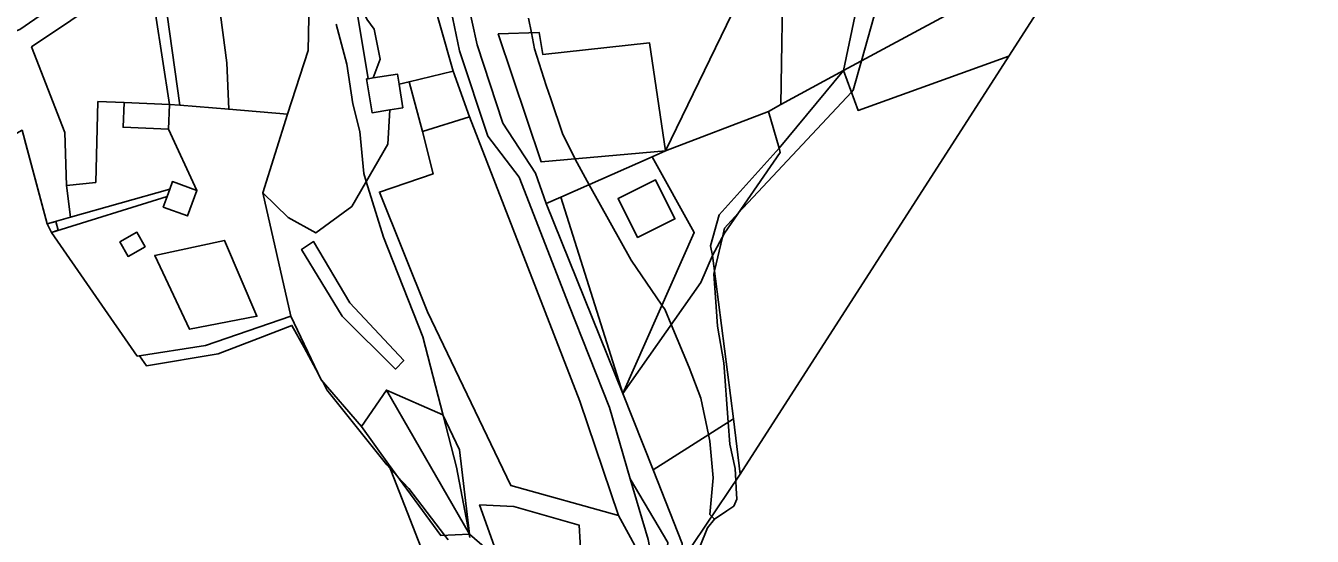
# Model space of a CAD drawing. Extents: x -477304 to -465429, y -1159113 to -1149210.
# Drawn here: x -473482.7 to -473125.3, y -1152741 to -1152599.3 of the extents above; entities that cross this region are included whole.
import ezdxf

# ---------------------------------------------------------------- set-up
doc = ezdxf.new("R2010")
doc.units = 0
for name, color, linetype in [('BPEJ_s', 7, 'Continuous'), ('orna_s', 7, 'Continuous'), ('ostatni_s', 7, 'Continuous'), ('PUPFL_s', 7, 'Continuous'), ('trav_porost_s', 7, 'Continuous'), ('voda_s', 7, 'Continuous'), ('zahrada_s', 7, 'Continuous')]:
    doc.layers.add(name, color=color, linetype=linetype)

msp = doc.modelspace()

# ---------------------------------------------------------------- linework, layer by layer
at = {"layer": 'BPEJ_s'}
for points in [[(-473243.45, -1152583.96), (-473250.52, -1152609.01), (-473252.81, -1152617.15), (-473253.32, -1152617.69), (-473284.74, -1152651.36), (-473288.56, -1152655.45), (-473289.16, -1152658.02), (-473291.33, -1152667.34), (-473291.54, -1152668.22), (-473291.07, -1152674.64), (-473290.47, -1152682.69), (-473288.77, -1152692.9), (-473287.53, -1152709.35), (-473287.07, -1152715.46), (-473285.58, -1152722.26), (-473285.41, -1152725.61), (-473285.31, -1152727.68), (-473285.16, -1152730.78), (-473286.01, -1152732.69), (-473287.92, -1152733.99), (-473291.32, -1152736.31), (-473292.1, -1152735.53), (-473292.6, -1152735.03), (-473291.75, -1152724.82), (-473292.6, -1152714.6), (-473292.79, -1152713.74), (-473292.99, -1152712.81), (-473295.16, -1152702.69), (-473298.35, -1152694.18), (-473303.38, -1152682.22), (-473305.16, -1152678.01), (-473305.84, -1152677.02), (-473305.93, -1152676.88), (-473314.52, -1152664.39), (-473326.12, -1152643.42), (-473330.05, -1152636.3), (-473330.09, -1152636.22), (-473333.45, -1152629.49), (-473336.85, -1152619.61), (-473338.14, -1152615.87), (-473341.33, -1152605.66), (-473342.22, -1152601.22), (-473343.03, -1152597.15)], [(-473243.45, -1152583.96), (-473250.52, -1152609.01), (-473252.81, -1152617.15), (-473253.32, -1152617.69), (-473284.74, -1152651.36), (-473288.56, -1152655.45), (-473289.16, -1152658.02), (-473291.33, -1152667.34)], [(-473396.44, -1152598.85), (-473393.46, -1152609.92), (-473391.76, -1152620.98), (-473389.84, -1152628.64), (-473388.78, -1152640.34), (-473388.09, -1152642.55), (-473383.25, -1152658), (-473372.39, -1152685.67), (-473366.73, -1152707.54), (-473363.03, -1152721.84), (-473359.48, -1152740.31), (-473359.45, -1152740.48), (-473359.28, -1152741.36)], [(-473359.28, -1152741.36), (-473359.45, -1152740.48), (-473359.48, -1152740.31), (-473363.03, -1152721.84), (-473366.73, -1152707.54), (-473372.39, -1152685.67), (-473383.25, -1152658), (-473388.09, -1152642.55), (-473388.78, -1152640.34), (-473389.84, -1152628.64), (-473391.76, -1152620.98), (-473393.46, -1152609.92), (-473396.44, -1152598.85)], [(-473343.03, -1152597.15), (-473342.22, -1152601.22), (-473341.33, -1152605.66), (-473338.14, -1152615.87), (-473336.85, -1152619.61), (-473333.45, -1152629.49), (-473330.09, -1152636.22), (-473330.05, -1152636.3), (-473326.12, -1152643.42), (-473314.52, -1152664.39), (-473305.93, -1152676.88), (-473305.84, -1152677.02), (-473305.16, -1152678.01), (-473303.38, -1152682.22), (-473298.35, -1152694.18), (-473295.16, -1152702.69), (-473292.99, -1152712.81), (-473292.79, -1152713.74), (-473292.6, -1152714.6), (-473291.75, -1152724.82), (-473292.6, -1152735.03), (-473292.1, -1152735.53), (-473291.32, -1152736.31), (-473293.24, -1152738.65), (-473295.37, -1152743.97)], [(-473451.05, -1152690.95), (-473451.7, -1152691.05), (-473475.48, -1152656.66), (-473473.64, -1152656.09), (-473474.35, -1152653.6), (-473476.76, -1152654.28), (-473483.04, -1152630.77)], [(-473365.37, -1152742.05), (-473366.35, -1152740.77), (-473376.23, -1152727.8), (-473379.47, -1152724.33), (-473381.4, -1152722.26), (-473382.39, -1152721.2), (-473398.99, -1152700.35), (-473400.26, -1152698.02), (-473400.6, -1152697.63), (-473401.47, -1152695.8), (-473405.37, -1152688.64), (-473408.74, -1152682.48), (-473418.14, -1152686.09), (-473429.21, -1152690.35), (-473449.12, -1152693.74), (-473451.05, -1152690.95), (-473451.7, -1152691.05), (-473475.48, -1152656.66), (-473473.64, -1152656.09), (-473474.35, -1152653.6), (-473476.76, -1152654.28), (-473483.04, -1152630.77)], [(-473291.33, -1152667.34), (-473291.54, -1152668.22), (-473291.07, -1152674.64), (-473290.47, -1152682.69), (-473288.77, -1152692.9), (-473287.53, -1152709.35), (-473287.07, -1152715.46), (-473285.58, -1152722.26), (-473285.41, -1152725.61), (-473285.31, -1152727.68), (-473285.16, -1152730.78), (-473286.01, -1152732.69), (-473287.92, -1152733.99), (-473291.32, -1152736.31), (-473293.24, -1152738.65), (-473295.37, -1152743.97)], [(-473365.37, -1152742.05), (-473366.35, -1152740.77), (-473376.23, -1152727.8), (-473379.47, -1152724.33), (-473381.4, -1152722.26), (-473382.39, -1152721.2), (-473398.99, -1152700.35), (-473400.26, -1152698.02), (-473400.6, -1152697.63), (-473401.47, -1152695.8), (-473405.37, -1152688.64), (-473408.74, -1152682.48), (-473418.14, -1152686.09), (-473429.21, -1152690.35), (-473449.12, -1152693.74), (-473451.05, -1152690.95)]]:
    msp.add_lwpolyline(points, dxfattribs=at)
at = {"layer": 'orna_s'}
for points in [[(-473404.26, -1152606.16), (-473409.91, -1152623.8), (-473426.27, -1152622.47), (-473426.81, -1152609.6), (-473428.99, -1152592.7), (-473435.37, -1152572.76), (-473421.44, -1152580.05), (-473403.87, -1152587.79)], [(-473338.99, -1152607.29), (-473309.42, -1152604.01), (-473304.92, -1152634.06), (-473339.5, -1152637.03), (-473351.41, -1152601.54), (-473340.05, -1152601.14)]]:
    msp.add_lwpolyline(points, close=True, dxfattribs=at)
at = {"layer": 'ostatni_s'}
for points in [[(-473268.17, -1152363.31), (-473280.32, -1152377.43), (-473303.45, -1152415.46), (-473322.37, -1152432.38), (-473341.01, -1152448.06), (-473356.77, -1152465.14), (-473365.75, -1152489.08), (-473375.41, -1152513.2), (-473370.71, -1152563.16), (-473365.42, -1152590.64), (-473362.2, -1152606.24), (-473354.3, -1152629.93), (-473345.6, -1152641.33), (-473331.85, -1152676.76), (-473320.48, -1152705.29), (-473314.8, -1152725.09), (-473309.75, -1152741.94)], [(-473310.15, -1152749.67), (-473318.05, -1152735.26), (-473328.76, -1152703.54), (-473359.43, -1152624.58), (-473363.92, -1152611.91), (-473371.35, -1152585.81)]]:
    msp.add_lwpolyline(points, dxfattribs=at)
for points in [[(-473454.7, -1152535.09), (-473456.15, -1152557.61), (-473450.42, -1152575.01), (-473445.49, -1152580.96), (-473439.82, -1152621.36), (-473442.75, -1152621.12), (-473448.54, -1152583.26), (-473452.54, -1152577.58), (-473459.37, -1152558.07), (-473457.6, -1152534.31), (-473454.47, -1152513.64), (-473448.18, -1152501.18), (-473445.63, -1152504.14), (-473451.17, -1152514.71)], [(-473374.18, -1152585.07), (-473371.35, -1152585.81), (-473363.92, -1152611.91), (-473376.19, -1152614.85), (-473378.97, -1152615.51), (-473379.41, -1152612.71), (-473386.17, -1152613.78), (-473384.19, -1152608.53), (-473385.88, -1152600.2), (-473387.91, -1152597.48), (-473390.25, -1152592.09), (-473385.83, -1152590.17), (-473381.9, -1152592.04), (-473382.47, -1152587.28), (-473377.71, -1152586.71), (-473377.85, -1152585.51)], [(-473387.51, -1152613.99), (-473386.17, -1152613.78), (-473379.41, -1152612.71), (-473378.97, -1152615.51), (-473377.93, -1152622.05), (-473381.52, -1152622.64), (-473386.45, -1152623.46), (-473387.99, -1152614.07)], [(-473276.34, -1152623.06), (-473272.92, -1152621.2), (-473255.52, -1152611.71), (-473273.39, -1152633.27)], [(-473470.25, -1152652.44), (-473471.39, -1152643.69), (-473463.23, -1152642.8), (-473462.61, -1152620.35), (-473455.34, -1152620.59), (-473455.63, -1152627.46), (-473443.04, -1152627.99), (-473435.14, -1152645.05), (-473441.9, -1152642.58), (-473442.65, -1152644.62)], [(-473455.63, -1152627.46), (-473455.34, -1152620.59), (-473442.75, -1152621.12), (-473443.04, -1152627.99)], [(-473359.43, -1152624.58), (-473328.76, -1152703.54), (-473318.05, -1152735.26), (-473347.94, -1152726.98), (-473371.05, -1152678.72), (-473384.43, -1152645.48), (-473369.51, -1152640.43), (-473372.49, -1152628.64)], [(-473308.63, -1152635.73), (-473304.92, -1152634.06), (-473276.34, -1152623.06), (-473273.39, -1152633.27), (-473290.09, -1152651.77), (-473292.44, -1152660.4), (-473291.88, -1152663.1), (-473295.18, -1152670.54), (-473316.85, -1152701.41), (-473296.95, -1152656.69)], [(-473333.99, -1152646.88), (-473308.63, -1152635.73), (-473296.95, -1152656.69), (-473316.85, -1152701.41)], [(-473435.14, -1152645.05), (-473437.72, -1152652.1), (-473444.48, -1152649.63), (-473443.42, -1152646.73), (-473442.65, -1152644.62), (-473441.9, -1152642.58)], [(-473307.74, -1152642.07), (-473302.35, -1152652.94), (-473312.72, -1152658.05), (-473318.11, -1152647.23)], [(-473302.35, -1152652.94), (-473307.74, -1152642.07), (-473318.11, -1152647.23), (-473312.72, -1152658.05)], [(-473476.76, -1152654.28), (-473470.25, -1152652.44), (-473442.65, -1152644.62), (-473443.42, -1152646.73), (-473475.48, -1152656.66)], [(-473333.99, -1152646.88), (-473316.85, -1152701.41), (-473338.1, -1152648.68)], [(-473451.79, -1152656.64), (-473449.52, -1152660.64), (-473454.24, -1152663.32), (-473456.51, -1152659.32)], [(-473308.36, -1152722.56), (-473316.85, -1152701.41), (-473295.18, -1152670.54), (-473291.88, -1152663.1), (-473286.02, -1152708.39)], [(-473366.85, -1152707.3), (-473362.18, -1152717.03), (-473359.38, -1152740.48), (-473382.48, -1152700.47)], [(-473315.65, -1152772.24), (-473307.35, -1152754.74), (-473309.75, -1152741.94), (-473314.8, -1152725.09), (-473304.28, -1152742.75), (-473306.07, -1152761.24)]]:
    msp.add_lwpolyline(points, close=True, dxfattribs=at)
at = {"layer": 'PUPFL_s'}
for points in [[(-473300.42, -1152747.86), (-473284.2, -1152723.81), (-473209.55, -1152607.75), (-473189.2, -1152575.99), (-473169.69, -1152546.26), (-473135.28, -1152493.43), (-473125.76, -1152479.53), (-473124.82, -1152479.18), (-473106.05, -1152536.51), (-473104.17, -1152542.14), (-473083.55, -1152653.86), (-473043.28, -1152739.47), (-473011.45, -1152783.25)], [(-473628.1, -1152783.99), (-473667.69, -1152734.2), (-473660.52, -1152733.12), (-473559.38, -1152673.57), (-473536.96, -1152659.97), (-473518.27, -1152648.83), (-473487.28, -1152630.36), (-473483.7, -1152628.31), (-473476.76, -1152654.28), (-473475.48, -1152656.66), (-473451.7, -1152691.05), (-473432.74, -1152688.04), (-473409.05, -1152679.91), (-473400.6, -1152697.63), (-473389.37, -1152710.56), (-473381.88, -1152721.04), (-473372.17, -1152745.88)]]:
    msp.add_lwpolyline(points, dxfattribs=at)
for points in [[(-473255.52, -1152611.71), (-473248.83, -1152579.9), (-473189.2, -1152575.99)], [(-473251.44, -1152622.78), (-473255.52, -1152611.71), (-473189.2, -1152575.99), (-473209.55, -1152607.75)], [(-473286.02, -1152708.39), (-473291.88, -1152663.1), (-473288.53, -1152656.85), (-473273.09, -1152634.49), (-473273.39, -1152633.27), (-473255.52, -1152611.71), (-473251.44, -1152622.78), (-473209.55, -1152607.75), (-473284.2, -1152723.81)], [(-473291.88, -1152663.1), (-473292.44, -1152660.4), (-473290.09, -1152651.77), (-473273.39, -1152633.27), (-473273.09, -1152634.49), (-473288.53, -1152656.85)], [(-473392.67, -1152676.21), (-473377.65, -1152692.22), (-473379.99, -1152694.62), (-473394.79, -1152679.91), (-473406.05, -1152661.38), (-473402.73, -1152659.22)], [(-473381.88, -1152721.04), (-473389.37, -1152710.56), (-473382.48, -1152700.47), (-473359.38, -1152740.48), (-473367.39, -1152740.81)], [(-473300.42, -1152747.86), (-473300.33, -1152743.04), (-473308.36, -1152722.56), (-473286.02, -1152708.39), (-473284.2, -1152723.81)], [(-473381.88, -1152721.04), (-473367.39, -1152740.81), (-473359.38, -1152740.48), (-473351.13, -1152747.56), (-473344.52, -1152760.98), (-473340.49, -1152778.59), (-473339.87, -1152790.1), (-473331.3, -1152787.03), (-473333.33, -1152790.73), (-473334.29, -1152790.85), (-473338.48, -1152796.77), (-473350.09, -1152780.92), (-473360.01, -1152763.05), (-473372.17, -1152745.88)]]:
    msp.add_lwpolyline(points, close=True, dxfattribs=at)
at = {"layer": 'trav_porost_s'}
for points in [[(-473285.56, -1152572.36), (-473294.61, -1152535.57), (-473293.22, -1152535.44), (-473274.01, -1152539.53), (-473269.87, -1152540.41), (-473272.31, -1152581.29), (-473272.92, -1152621.2), (-473276.34, -1152623.06), (-473304.92, -1152634.06), (-473281.79, -1152586.23)], [(-473272.92, -1152621.2), (-473272.31, -1152581.29), (-473269.87, -1152540.41), (-473250.99, -1152544.43), (-473249.54, -1152568.05), (-473248.83, -1152579.9), (-473255.52, -1152611.71)], [(-473428.99, -1152592.7), (-473426.81, -1152609.6), (-473426.27, -1152622.47), (-473439.82, -1152621.36), (-473445.49, -1152580.96), (-473450.42, -1152575.01), (-473444.35, -1152569.71), (-473435.37, -1152572.76)], [(-473481.04, -1152605.16), (-473471.84, -1152628.92), (-473471.39, -1152643.69), (-473470.25, -1152652.44), (-473476.76, -1152654.28), (-473483.7, -1152628.31), (-473487.28, -1152630.36), (-473495.81, -1152604.92), (-473493.49, -1152603.72), (-473484.32, -1152600.33), (-473480.12, -1152597.44), (-473455.84, -1152580.71), (-473452.54, -1152577.58), (-473448.54, -1152583.26)], [(-473382.47, -1152587.28), (-473381.9, -1152592.04), (-473385.83, -1152590.17), (-473390.25, -1152592.09), (-473387.91, -1152597.48), (-473385.88, -1152600.2), (-473384.19, -1152608.53), (-473386.17, -1152613.78), (-473387.51, -1152613.99), (-473390.67, -1152595.08), (-473397.47, -1152583.22), (-473392.72, -1152579.83), (-473384.77, -1152582.37), (-473374.18, -1152585.07), (-473377.85, -1152585.51), (-473377.71, -1152586.71)], [(-473455.34, -1152620.59), (-473462.61, -1152620.35), (-473463.23, -1152642.8), (-473471.39, -1152643.69), (-473471.84, -1152628.92), (-473481.04, -1152605.16), (-473448.54, -1152583.26), (-473442.75, -1152621.12)], [(-473409.91, -1152623.8), (-473404.26, -1152606.16), (-473403.87, -1152587.79), (-473397.47, -1152583.22), (-473390.67, -1152595.08), (-473387.51, -1152613.99), (-473387.99, -1152614.07), (-473386.45, -1152623.46), (-473381.52, -1152622.64), (-473382.09, -1152632.18), (-473392.09, -1152649.48), (-473402.06, -1152656.81), (-473409.81, -1152652.5), (-473416.79, -1152645.66)], [(-473437.72, -1152652.1), (-473435.14, -1152645.05), (-473443.04, -1152627.99), (-473442.75, -1152621.12), (-473439.82, -1152621.36), (-473426.27, -1152622.47), (-473409.91, -1152623.8), (-473416.79, -1152645.66), (-473409.05, -1152679.91), (-473432.74, -1152688.04), (-473451.7, -1152691.05), (-473475.48, -1152656.66), (-473443.42, -1152646.73), (-473444.48, -1152649.63)], [(-473456.51, -1152659.32), (-473454.24, -1152663.32), (-473449.52, -1152660.64), (-473451.79, -1152656.64)], [(-473446.84, -1152663.04), (-473437.16, -1152683.55), (-473418.47, -1152679.97), (-473427.42, -1152658.89)], [(-473418.47, -1152679.97), (-473437.16, -1152683.55), (-473446.84, -1152663.04), (-473427.42, -1152658.89)], [(-473379.99, -1152694.62), (-473377.65, -1152692.22), (-473392.67, -1152676.21), (-473402.73, -1152659.22), (-473406.05, -1152661.38), (-473394.79, -1152679.91)], [(-473340.49, -1152778.59), (-473344.52, -1152760.98), (-473351.13, -1152747.56), (-473356.62, -1152732.34), (-473347.05, -1152732.79), (-473328.96, -1152737.93), (-473328.11, -1152752.43), (-473327.78, -1152756.7), (-473326.38, -1152769.14), (-473325.5, -1152776.9), (-473321.43, -1152772.99), (-473331.3, -1152787.03), (-473339.87, -1152790.1)]]:
    msp.add_lwpolyline(points, close=True, dxfattribs=at)
for points in [[(-473281.79, -1152586.23), (-473304.92, -1152634.06), (-473309.42, -1152604.01), (-473338.99, -1152607.29), (-473340.05, -1152601.14), (-473351.41, -1152601.54), (-473339.5, -1152637.03), (-473304.92, -1152634.06), (-473308.63, -1152635.73), (-473333.99, -1152646.88), (-473338.1, -1152648.68), (-473341.04, -1152640.19), (-473350.14, -1152626.33), (-473357.31, -1152604.57), (-473360, -1152591.88)], [(-473328.11, -1152752.43), (-473328.96, -1152737.93), (-473347.05, -1152732.79), (-473356.62, -1152732.34), (-473351.13, -1152747.56), (-473359.38, -1152740.48), (-473362.18, -1152717.03), (-473366.85, -1152707.3), (-473382.48, -1152700.47), (-473389.37, -1152710.56), (-473400.6, -1152697.63), (-473409.05, -1152679.91), (-473416.79, -1152645.66), (-473409.81, -1152652.5), (-473402.06, -1152656.81), (-473392.09, -1152649.48), (-473382.09, -1152632.18), (-473381.52, -1152622.64), (-473377.93, -1152622.05), (-473378.97, -1152615.51), (-473376.19, -1152614.85), (-473372.49, -1152628.64), (-473369.51, -1152640.43), (-473384.43, -1152645.48), (-473371.05, -1152678.72), (-473347.94, -1152726.98), (-473318.05, -1152735.26), (-473310.15, -1152749.67)]]:
    msp.add_lwpolyline(points, dxfattribs=at)
at = {"layer": 'voda_s'}
for points in [[(-473304.28, -1152742.75), (-473314.8, -1152725.09), (-473320.48, -1152705.29), (-473331.85, -1152676.76), (-473345.6, -1152641.33), (-473354.3, -1152629.93), (-473362.2, -1152606.24), (-473365.42, -1152590.64), (-473370.71, -1152563.16), (-473375.41, -1152513.2), (-473365.75, -1152489.08), (-473356.77, -1152465.14), (-473341.01, -1152448.06), (-473316.02, -1152435.09), (-473303.14, -1152422.15), (-473282.51, -1152388.46), (-473241.41, -1152349.25)], [(-473238.14, -1152352.3), (-473273.21, -1152384.45), (-473280.16, -1152390.98), (-473300.61, -1152425.03), (-473312.89, -1152437.66), (-473340.74, -1152453.29), (-473352.72, -1152467.13), (-473358.31, -1152483.31), (-473363.85, -1152495.8), (-473371.94, -1152514.15), (-473369, -1152542.8), (-473360, -1152591.88), (-473357.31, -1152604.57), (-473350.14, -1152626.33), (-473341.04, -1152640.19), (-473338.1, -1152648.68), (-473316.85, -1152701.41), (-473308.36, -1152722.56), (-473300.33, -1152743.04)]]:
    msp.add_lwpolyline(points, dxfattribs=at)
at = {"layer": 'zahrada_s'}
msp.add_lwpolyline([(-473363.92, -1152611.91), (-473359.43, -1152624.58), (-473372.49, -1152628.64), (-473376.19, -1152614.85)], close=True, dxfattribs=at)

doc.saveas('drawing.dxf')
